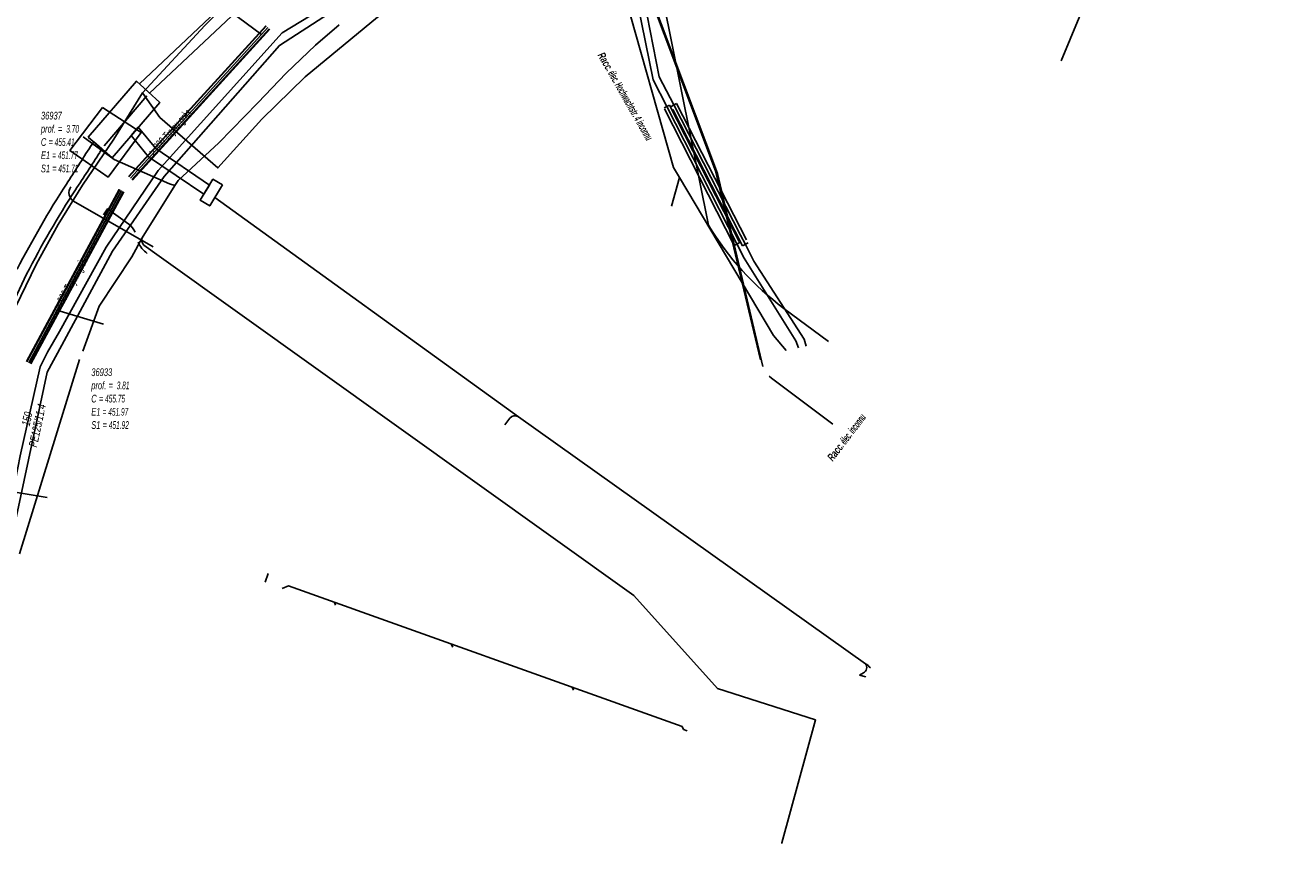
# Model space of a CAD drawing. Header units: metres. Extents: x 2695563 to 2696938, y 1260544 to 1262032.
# Tile 280 of 340: x 2696761 to 2696843, y 1261401 to 1261455. Entities that reach past the tile are written whole.
import ezdxf

# ---------------------------------------------------------------- set-up
doc = ezdxf.new("R2010")
doc.units = ezdxf.units.M
doc.header["$LTSCALE"] = 100
for name, pattern in [('AUSGEZOGEN', [0]), ('STRICHLINIE2_S3', [0.25, 0.15, -0.1]), ('VERDECKT2_S2', [0.18, 0.1, -0.08])]:
    doc.linetypes.add(name, pattern=pattern)
for name, color, linetype in [('Eau portable_Cadastre des conduites_Conduite', 171, 'AUSGEZOGEN'), ('Eau potable_Cadastre des conduites_Conduite_Texte', 171, 'AUSGEZOGEN'), ('Eau potable_Cadastre des conduites_Tube de protection', 171, 'AUSGEZOGEN'), ('EU_Cadastre des conduites', 24, 'AUSGEZOGEN'), ('EU_Cadastre des conduites – Texte', 7, 'AUSGEZOGEN'), ('EU_Cadastre des conduites_Regard normalisé – Texte', 24, 'AUSGEZOGEN'), ('Gaz_Cadastre des conduites_Conduite', 32, 'AUSGEZOGEN'), ('Gaz_Cadastre des conduites_Conduite_Texte', 32, 'AUSGEZOGEN'), ('Gaz_Cadastre des conduites_Tube de protection', 32, 'AUSGEZOGEN'), ('Réseau électrique_Cadastre des conduite_Bord du tracé', 1, 'AUSGEZOGEN'), ('Réseau électrique_Cadastre des conduite_Texte libre_Texte', 1, 'AUSGEZOGEN'), ('Réseau électrique_Cadastre des conduite_Tronçon de tracé', 1, 'AUSGEZOGEN'), ('Réseau électrique_Cadastre des conduites_Ouvrage_Surface-Ligne-Point', 1, 'AUSGEZOGEN'), ('Swisscom_Cadastre des conduites_Périmètre de projet_Actif', 7, 'AUSGEZOGEN'), ('TV_Cadastre des conduites_CONDUITE', 92, 'AUSGEZOGEN'), ('Télécommunications_SW_Cadastre des conduites_Bord du tracé', 94, 'AUSGEZOGEN')]:
    doc.layers.add(name, color=color, linetype=linetype)
doc.styles.add('ARIAL', font='arial.ttf')
doc.styles.add('ARIALNARROW', font='ARIALN.TTF')
pattern_1 = [(0, (2708005, 1273150), (6075, 6075), [6075, -6075]), (90, (2708005, 1273150), (-6075, 6075), [6075, -6075])]

# ---------------------------------------------------------------- blocks, each defined once
blk = doc.blocks.new('COMPLEXOBJECT_1860')
at = {"layer": 'Réseau électrique_Cadastre des conduite_Bord du tracé', "color": 1, "linetype": 'AUSGEZOGEN', "transparency": 33554687}
for points in [[(6764.715, 11447.226), (6764.853, 11447.445), (6764.319, 11447.913), (6764.113, 11447.596)], [(6758.395, 11435.994), (6759.32, 11437.959), (6759.936, 11439.268)]]:
    blk.add_lwpolyline(points, dxfattribs=at)
for centre, radius, start, end in [((6906.105, 11354.041), 170.042, 146.62011, 147.60241), ((6610.454, 11546.054), 183.204, 326.44025, 327.3542), ((6822.203, 11406.908), 70.874, 147.34752, 152.53322), ((6819.372, 11408.608), 66.878, 147.25915, 152.71278)]:
    blk.add_arc(centre, radius, start, end, dxfattribs=at)
blk = doc.blocks.new('COMPLEXOBJECT_2039')
at = {"layer": 'Réseau électrique_Cadastre des conduite_Tronçon de tracé', "color": 1, "linetype": 'AUSGEZOGEN', "transparency": 33554687}
blk.add_lwpolyline([(6766.609, 11442.539), (6765.206, 11443.526), (6764.96, 11443.139)], dxfattribs=at)
blk.add_arc((6765.63, 11441.364), 1.529, 24.95945, 50.21952, dxfattribs=at)
blk = doc.blocks.new('COMPLEXOBJECT_2499')
at = {"layer": 'Réseau électrique_Cadastre des conduite_Tronçon de tracé', "color": 1, "linetype": 'AUSGEZOGEN', "transparency": 33554687}
blk.add_line((6791.16, 11429.422), (6791.489, 11429.864), dxfattribs=at)
blk.add_arc((6791.815, 11429.591), 0.425, 57.41006, 140.00468, dxfattribs=at)
blk = doc.blocks.new('COMPLEXOBJECT_2500')
at = {"layer": 'Réseau électrique_Cadastre des conduite_Tronçon de tracé', "color": 1, "linetype": 'STRICHLINIE2_S3', "transparency": 33554687}
for p, q in [((6804.452, 11442.473), (6800.207, 11463.549)), ((6812.292, 11434.876), (6809.378, 11437.035))]:
    blk.add_line(p, q, dxfattribs=at)
blk.add_arc((6820.902, 11452.424), 19.225, 211.17075, 233.17282, dxfattribs=at)
blk = doc.blocks.new('COMPLEXOBJECT_2689')
at = {"layer": 'Réseau électrique_Cadastre des conduite_Tronçon de tracé', "color": 1, "linetype": 'AUSGEZOGEN', "transparency": 33554687}
blk.add_line((6768.209, 11441.046), (6763.002, 11444.034), dxfattribs=at)
blk.add_arc((6763.355, 11444.584), 0.654, 144.46825, 237.32109, dxfattribs=at)
blk = doc.blocks.new('COMPLEXOBJECT_2791')
at = {"layer": 'Télécommunications_SW_Cadastre des conduites_Bord du tracé', "color": 94, "linetype": 'AUSGEZOGEN', "transparency": 33554687}
blk.add_line((6767.588, 11441.163), (6768.593, 11440.445), dxfattribs=at)
for centre, radius, start, end in [((6767.953, 11441.498), 0.495, 164.39602, 187.515), ((6767.965, 11441.503), 0.508, 187.95055, 222.08324)]:
    blk.add_arc(centre, radius, start, end, dxfattribs=at)

msp = doc.modelspace()

# ---------------------------------------------------------------- hatches: boundary and pattern name
at = {"layer": 'Réseau électrique_Cadastre des conduite_Bord du tracé', "lineweight": 18, "transparency": 33554687}
h = msp.add_hatch(dxfattribs=at)
h.set_pattern_fill('MUSTER', color=1, scale=6075, style=0, pattern_type=2)
h.set_pattern_definition(pattern_1)
h.paths.add_polyline_path([(2696768.927, 1261450.905), (2696774.275, 1261455.935), (2696773.649, 1261456.582), (2696768.27, 1261451.515)], flags=0)
h = msp.add_hatch(dxfattribs=at)
h.set_pattern_fill('MUSTER', color=1, scale=6075, style=0, pattern_type=2)
h.set_pattern_definition(pattern_1)
h.paths.add_polyline_path([(2696772.841, 1261444.892), (2696769.334, 1261447.276), (2696768.197, 1261448.669), (2696767.735, 1261448.128), (2696768.866, 1261446.744), (2696772.477, 1261444.299)], flags=0)
h = msp.add_hatch(dxfattribs=at)
h.set_pattern_fill('MUSTER', color=1, scale=6075, style=0, pattern_type=2)
h.set_pattern_definition(pattern_1)
h.paths.add_polyline_path([(2696706.973, 1261197.085), (2696706.931, 1261197.733), (2696706.647, 1261202.586), (2696706.014, 1261214.676), (2696706.002, 1261215.056), (2696705.992, 1261215.435), (2696705.982, 1261215.815), (2696705.974, 1261216.195), (2696705.966, 1261216.575), (2696705.959, 1261216.954), (2696705.953, 1261217.334), (2696705.948, 1261217.714), (2696705.944, 1261218.094), (2696705.941, 1261218.474), (2696705.939, 1261218.853), (2696705.938, 1261219.233), (2696705.937, 1261219.613), (2696705.938, 1261219.993), (2696705.94, 1261220.373), (2696705.942, 1261220.753), (2696705.946, 1261221.133), (2696705.95, 1261221.512), (2696705.956, 1261221.892), (2696705.962, 1261222.272), (2696705.969, 1261222.652), (2696705.978, 1261223.031), (2696705.987, 1261223.411), (2696705.997, 1261223.791), (2696706.008, 1261224.171), (2696706.02, 1261224.55), (2696706.033, 1261224.93), (2696706.047, 1261225.309), (2696706.062, 1261225.689), (2696706.077, 1261226.069), (2696706.094, 1261226.448), (2696706.223, 1261228.36), (2696706.451, 1261231.716), (2696706.801, 1261235.114), (2696707.047, 1261237.494), (2696707.713, 1261242.641), (2696707.762, 1261242.959), (2696707.812, 1261243.276), (2696707.863, 1261243.594), (2696707.914, 1261243.911), (2696707.966, 1261244.228), (2696708.019, 1261244.545), (2696708.073, 1261244.862), (2696708.127, 1261245.179), (2696708.183, 1261245.495), (2696708.239, 1261245.812), (2696708.295, 1261246.128), (2696708.353, 1261246.445), (2696708.411, 1261246.761), (2696708.47, 1261247.077), (2696708.53, 1261247.393), (2696708.59, 1261247.708), (2696708.652, 1261248.024), (2696708.714, 1261248.339), (2696708.777, 1261248.654), (2696708.84, 1261248.97), (2696708.904, 1261249.284), (2696708.97, 1261249.599), (2696709.035, 1261249.914), (2696709.102, 1261250.228), (2696709.169, 1261250.543), (2696709.237, 1261250.857), (2696709.306, 1261251.171), (2696709.376, 1261251.485), (2696709.446, 1261251.798), (2696709.517, 1261252.112), (2696709.589, 1261252.425), (2696710.459, 1261255.962), (2696710.989, 1261257.946), (2696711.305, 1261259.301), (2696711.943, 1261262.032), (2696713.483, 1261268.319), (2696716.538, 1261280.532), (2696718.342, 1261288.109), (2696718.869, 1261290.184), (2696719.518, 1261292.74), (2696721.84, 1261302.71), (2696722.383, 1261304.727), (2696722.56, 1261305.383), (2696723.34, 1261308.279), (2696723.362, 1261308.376), (2696723.384, 1261308.474), (2696723.408, 1261308.571), (2696723.432, 1261308.668), (2696723.456, 1261308.764), (2696723.482, 1261308.861), (2696723.508, 1261308.957), (2696723.535, 1261309.053), (2696723.562, 1261309.149), (2696723.59, 1261309.245), (2696723.619, 1261309.341), (2696723.649, 1261309.436), (2696723.679, 1261309.531), (2696723.71, 1261309.626), (2696723.742, 1261309.721), (2696723.774, 1261309.815), (2696723.807, 1261309.909), (2696723.841, 1261310.003), (2696723.876, 1261310.097), (2696723.911, 1261310.19), (2696723.947, 1261310.284), (2696723.983, 1261310.377), (2696724.02, 1261310.469), (2696724.058, 1261310.562), (2696724.097, 1261310.654), (2696724.136, 1261310.745), (2696724.176, 1261310.837), (2696724.216, 1261310.928), (2696724.258, 1261311.019), (2696724.299, 1261311.11), (2696724.342, 1261311.2), (2696724.374, 1261311.273), (2696724.405, 1261311.347), (2696724.436, 1261311.42), (2696724.465, 1261311.494), (2696724.495, 1261311.568), (2696724.523, 1261311.643), (2696724.551, 1261311.718), (2696724.578, 1261311.793), (2696724.605, 1261311.868), (2696724.631, 1261311.943), (2696724.656, 1261312.019), (2696724.681, 1261312.095), (2696724.705, 1261312.171), (2696724.728, 1261312.247), (2696724.751, 1261312.324), (2696724.773, 1261312.4), (2696724.794, 1261312.477), (2696724.815, 1261312.554), (2696724.835, 1261312.631), (2696724.854, 1261312.709), (2696724.873, 1261312.786), (2696724.891, 1261312.864), (2696724.908, 1261312.942), (2696724.924, 1261313.02), (2696724.94, 1261313.098), (2696724.955, 1261313.177), (2696724.97, 1261313.255), (2696724.984, 1261313.334), (2696724.997, 1261313.412), (2696725.009, 1261313.491), (2696725.021, 1261313.57), (2696725.181, 1261314.881), (2696725.185, 1261314.956), (2696725.19, 1261315.031), (2696725.196, 1261315.106), (2696725.203, 1261315.181), (2696725.21, 1261315.255), (2696725.219, 1261315.33), (2696725.228, 1261315.404), (2696725.238, 1261315.479), (2696725.248, 1261315.553), (2696725.26, 1261315.627), (2696725.272, 1261315.702), (2696725.286, 1261315.775), (2696725.3, 1261315.849), (2696725.314, 1261315.923), (2696725.33, 1261315.996), (2696725.346, 1261316.07), (2696725.363, 1261316.143), (2696725.381, 1261316.216), (2696725.4, 1261316.288), (2696725.42, 1261316.361), (2696725.44, 1261316.433), (2696725.461, 1261316.505), (2696725.483, 1261316.577), (2696725.506, 1261316.649), (2696725.53, 1261316.72), (2696725.554, 1261316.791), (2696725.579, 1261316.862), (2696725.605, 1261316.932), (2696725.631, 1261317.002), (2696725.659, 1261317.072), (2696725.687, 1261317.142), (2696727.36, 1261322.462), (2696727.827, 1261323.814), (2696728.698, 1261326.17), (2696731.051, 1261332.472), (2696734.519, 1261341.642), (2696738.214, 1261351.532), (2696738.992, 1261353.428), (2696739.721, 1261355.431), (2696742.032, 1261361.939), (2696745.643, 1261372.214), (2696747.526, 1261377.966), (2696749.457, 1261384.867), (2696749.866, 1261386.671), (2696750.431, 1261389.159), (2696750.998, 1261392.085), (2696751.606, 1261395.218), (2696753.003, 1261402.035), (2696754.756, 1261411.49), (2696755.221, 1261413.995), (2696756.566, 1261420.63), (2696758.065, 1261426.644), (2696758.093, 1261426.762), (2696758.121, 1261426.879), (2696758.147, 1261426.997), (2696758.173, 1261427.116), (2696758.198, 1261427.234), (2696758.221, 1261427.353), (2696758.244, 1261427.472), (2696758.265, 1261427.591), (2696758.286, 1261427.71), (2696758.305, 1261427.83), (2696758.324, 1261427.949), (2696758.341, 1261428.069), (2696758.358, 1261428.189), (2696758.374, 1261428.309), (2696758.388, 1261428.429), (2696758.402, 1261428.549), (2696758.414, 1261428.669), (2696758.426, 1261428.79), (2696758.436, 1261428.91), (2696758.446, 1261429.031), (2696758.454, 1261429.152), (2696758.462, 1261429.272), (2696758.468, 1261429.393), (2696758.474, 1261429.514), (2696758.478, 1261429.635), (2696758.482, 1261429.756), (2696758.484, 1261429.877), (2696758.486, 1261429.998), (2696758.486, 1261430.119), (2696758.486, 1261430.24), (2696758.484, 1261430.361), (2696758.482, 1261431.248), (2696758.472, 1261431.399), (2696758.464, 1261431.55), (2696758.459, 1261431.702), (2696758.457, 1261431.853), (2696758.457, 1261432.005), (2696758.46, 1261432.156), (2696758.465, 1261432.308), (2696758.474, 1261432.459), (2696758.484, 1261432.61), (2696758.498, 1261432.761), (2696758.513, 1261432.912), (2696758.532, 1261433.062), (2696758.553, 1261433.212), (2696758.577, 1261433.362), (2696758.603, 1261433.511), (2696758.632, 1261433.66), (2696758.663, 1261433.808), (2696758.697, 1261433.956), (2696758.734, 1261434.103), (2696758.773, 1261434.249), (2696758.814, 1261434.395), (2696758.858, 1261434.54), (2696758.905, 1261434.684), (2696758.954, 1261434.827), (2696759.005, 1261434.97), (2696759.059, 1261435.111), (2696759.116, 1261435.252), (2696759.174, 1261435.391), (2696759.236, 1261435.53), (2696759.299, 1261435.668), (2696759.365, 1261435.804), (2696760.29, 1261437.769), (2696760.906, 1261439.078), (2696761, 1261439.26), (2696761.095, 1261439.442), (2696761.191, 1261439.624), (2696761.287, 1261439.806), (2696761.384, 1261439.987), (2696761.481, 1261440.168), (2696761.579, 1261440.348), (2696761.677, 1261440.529), (2696761.776, 1261440.709), (2696761.875, 1261440.888), (2696761.975, 1261441.068), (2696762.076, 1261441.247), (2696762.177, 1261441.425), (2696762.278, 1261441.604), (2696762.381, 1261441.782), (2696762.483, 1261441.96), (2696762.587, 1261442.137), (2696762.69, 1261442.314), (2696762.795, 1261442.491), (2696762.9, 1261442.668), (2696763.005, 1261442.844), (2696763.111, 1261443.02), (2696763.218, 1261443.195), (2696763.325, 1261443.371), (2696763.432, 1261443.546), (2696763.54, 1261443.72), (2696763.649, 1261443.894), (2696763.758, 1261444.068), (2696763.868, 1261444.242), (2696763.978, 1261444.415), (2696764.089, 1261444.588), (2696764.141, 1261444.667), (2696764.193, 1261444.745), (2696764.245, 1261444.824), (2696764.297, 1261444.902), (2696764.349, 1261444.981), (2696764.401, 1261445.06), (2696764.453, 1261445.139), (2696764.505, 1261445.217), (2696764.556, 1261445.296), (2696764.608, 1261445.375), (2696764.66, 1261445.454), (2696764.711, 1261445.533), (2696764.763, 1261445.611), (2696764.815, 1261445.69), (2696764.866, 1261445.769), (2696764.918, 1261445.848), (2696764.969, 1261445.927), (2696765.02, 1261446.006), (2696765.072, 1261446.085), (2696765.123, 1261446.164), (2696765.174, 1261446.244), (2696765.226, 1261446.323), (2696765.277, 1261446.402), (2696765.328, 1261446.481), (2696765.379, 1261446.56), (2696765.43, 1261446.639), (2696765.481, 1261446.719), (2696765.532, 1261446.798), (2696765.583, 1261446.877), (2696765.634, 1261446.957), (2696765.685, 1261447.036), (2696765.823, 1261447.255), (2696765.289, 1261447.723), (2696765.083, 1261447.406), (2696765.031, 1261447.327), (2696764.98, 1261447.249), (2696764.928, 1261447.17), (2696764.876, 1261447.092), (2696764.825, 1261447.013), (2696764.773, 1261446.934), (2696764.722, 1261446.856), (2696764.67, 1261446.777), (2696764.619, 1261446.698), (2696764.568, 1261446.619), (2696764.516, 1261446.54), (2696764.465, 1261446.462), (2696764.414, 1261446.383), (2696764.363, 1261446.304), (2696764.312, 1261446.225), (2696764.261, 1261446.146), (2696764.21, 1261446.067), (2696764.159, 1261445.988), (2696764.108, 1261445.909), (2696764.057, 1261445.83), (2696764.006, 1261445.751), (2696763.955, 1261445.672), (2696763.904, 1261445.592), (2696763.854, 1261445.513), (2696763.803, 1261445.434), (2696763.752, 1261445.355), (2696763.702, 1261445.275), (2696763.651, 1261445.196), (2696763.601, 1261445.117), (2696763.55, 1261445.037), (2696763.5, 1261444.958), (2696763.389, 1261444.784), (2696763.278, 1261444.609), (2696763.167, 1261444.434), (2696763.058, 1261444.259), (2696762.948, 1261444.083), (2696762.839, 1261443.907), (2696762.731, 1261443.731), (2696762.623, 1261443.554), (2696762.516, 1261443.377), (2696762.409, 1261443.2), (2696762.303, 1261443.022), (2696762.197, 1261442.844), (2696762.092, 1261442.666), (2696761.987, 1261442.488), (2696761.883, 1261442.309), (2696761.779, 1261442.13), (2696761.676, 1261441.95), (2696761.574, 1261441.771), (2696761.472, 1261441.591), (2696761.37, 1261441.41), (2696761.269, 1261441.23), (2696761.169, 1261441.049), (2696761.069, 1261440.868), (2696760.969, 1261440.686), (2696760.87, 1261440.505), (2696760.772, 1261440.322), (2696760.674, 1261440.14), (2696760.577, 1261439.958), (2696760.48, 1261439.775), (2696760.384, 1261439.591), (2696760.288, 1261439.408), (2696759.662, 1261438.078), (2696758.695, 1261436.022), (2696758.627, 1261435.881), (2696758.561, 1261435.739), (2696758.498, 1261435.596), (2696758.437, 1261435.452), (2696758.378, 1261435.306), (2696758.323, 1261435.16), (2696758.269, 1261435.013), (2696758.219, 1261434.865), (2696758.17, 1261434.716), (2696758.125, 1261434.566), (2696758.082, 1261434.415), (2696758.041, 1261434.264), (2696758.004, 1261434.112), (2696757.969, 1261433.96), (2696757.936, 1261433.806), (2696757.906, 1261433.653), (2696757.879, 1261433.498), (2696757.855, 1261433.344), (2696757.833, 1261433.189), (2696757.814, 1261433.033), (2696757.797, 1261432.878), (2696757.784, 1261432.722), (2696757.773, 1261432.566), (2696757.764, 1261432.409), (2696757.759, 1261432.253), (2696757.756, 1261432.096), (2696757.756, 1261431.94), (2696757.758, 1261431.783), (2696757.763, 1261431.627), (2696757.771, 1261431.47), (2696757.782, 1261431.314), (2696757.784, 1261430.399), (2696757.786, 1261430.281), (2696757.786, 1261430.163), (2696757.786, 1261430.044), (2696757.784, 1261429.926), (2696757.782, 1261429.808), (2696757.778, 1261429.69), (2696757.774, 1261429.572), (2696757.769, 1261429.454), (2696757.762, 1261429.336), (2696757.755, 1261429.218), (2696757.747, 1261429.1), (2696757.737, 1261428.982), (2696757.727, 1261428.864), (2696757.716, 1261428.747), (2696757.704, 1261428.629), (2696757.69, 1261428.512), (2696757.676, 1261428.394), (2696757.661, 1261428.277), (2696757.645, 1261428.16), (2696757.628, 1261428.043), (2696757.609, 1261427.926), (2696757.59, 1261427.81), (2696757.57, 1261427.693), (2696757.549, 1261427.577), (2696757.527, 1261427.461), (2696757.504, 1261427.345), (2696757.48, 1261427.229), (2696757.455, 1261427.113), (2696757.43, 1261426.998), (2696757.403, 1261426.883), (2696757.375, 1261426.768), (2696755.884, 1261420.784), (2696754.533, 1261414.129), (2696754.125, 1261411.925), (2696752.315, 1261402.169), (2696750.92, 1261395.354), (2696750.312, 1261392.223), (2696749.745, 1261389.303), (2696749.18, 1261386.811), (2696748.779, 1261385.039), (2696746.856, 1261378.17), (2696744.981, 1261372.438), (2696741.372, 1261362.173), (2696739.063, 1261355.667), (2696738.339, 1261353.681), (2696737.562, 1261351.788), (2696733.863, 1261341.888), (2696730.395, 1261332.718), (2696728.042, 1261326.414), (2696727.167, 1261324.05), (2696726.696, 1261322.682), (2696725.01, 1261317.324), (2696724.981, 1261317.252), (2696724.953, 1261317.181), (2696724.926, 1261317.108), (2696724.899, 1261317.036), (2696724.874, 1261316.963), (2696724.849, 1261316.89), (2696724.825, 1261316.817), (2696724.801, 1261316.743), (2696724.779, 1261316.67), (2696724.757, 1261316.596), (2696724.736, 1261316.521), (2696724.716, 1261316.447), (2696724.697, 1261316.372), (2696724.678, 1261316.297), (2696724.661, 1261316.222), (2696724.644, 1261316.147), (2696724.628, 1261316.071), (2696724.613, 1261315.996), (2696724.598, 1261315.92), (2696724.585, 1261315.844), (2696724.572, 1261315.768), (2696724.56, 1261315.692), (2696724.549, 1261315.615), (2696724.539, 1261315.539), (2696724.53, 1261315.462), (2696724.521, 1261315.386), (2696724.513, 1261315.309), (2696724.507, 1261315.232), (2696724.501, 1261315.155), (2696724.495, 1261315.078), (2696724.491, 1261315.001), (2696724.333, 1261313.71), (2696724.322, 1261313.633), (2696724.31, 1261313.557), (2696724.297, 1261313.481), (2696724.284, 1261313.404), (2696724.27, 1261313.328), (2696724.255, 1261313.252), (2696724.24, 1261313.176), (2696724.224, 1261313.101), (2696724.207, 1261313.025), (2696724.189, 1261312.949), (2696724.171, 1261312.874), (2696724.153, 1261312.799), (2696724.133, 1261312.724), (2696724.113, 1261312.649), (2696724.093, 1261312.575), (2696724.071, 1261312.5), (2696724.049, 1261312.426), (2696724.027, 1261312.352), (2696724.003, 1261312.278), (2696723.98, 1261312.205), (2696723.955, 1261312.131), (2696723.93, 1261312.058), (2696723.904, 1261311.985), (2696723.877, 1261311.912), (2696723.85, 1261311.84), (2696723.822, 1261311.767), (2696723.794, 1261311.695), (2696723.765, 1261311.624), (2696723.735, 1261311.552), (2696723.705, 1261311.481), (2696723.674, 1261311.41), (2696723.631, 1261311.319), (2696723.589, 1261311.229), (2696723.548, 1261311.138), (2696723.508, 1261311.046), (2696723.468, 1261310.954), (2696723.428, 1261310.862), (2696723.39, 1261310.77), (2696723.352, 1261310.678), (2696723.314, 1261310.585), (2696723.278, 1261310.492), (2696723.242, 1261310.398), (2696723.207, 1261310.305), (2696723.172, 1261310.211), (2696723.138, 1261310.117), (2696723.105, 1261310.022), (2696723.073, 1261309.928), (2696723.041, 1261309.833), (2696723.01, 1261309.738), (2696722.98, 1261309.642), (2696722.95, 1261309.547), (2696722.921, 1261309.451), (2696722.893, 1261309.355), (2696722.865, 1261309.259), (2696722.838, 1261309.163), (2696722.812, 1261309.066), (2696722.787, 1261308.969), (2696722.762, 1261308.872), (2696722.738, 1261308.775), (2696722.715, 1261308.678), (2696722.692, 1261308.581), (2696722.67, 1261308.483), (2696721.884, 1261305.566), (2696721.709, 1261304.918), (2696721.16, 1261302.88), (2696718.838, 1261292.906), (2696718.206, 1261290.417), (2696717.662, 1261288.277), (2696715.858, 1261280.698), (2696712.803, 1261268.487), (2696711.263, 1261262.194), (2696710.642, 1261259.54), (2696710.309, 1261258.116), (2696709.781, 1261256.136), (2696708.905, 1261252.575), (2696708.833, 1261252.26), (2696708.762, 1261251.946), (2696708.691, 1261251.631), (2696708.621, 1261251.316), (2696708.552, 1261251), (2696708.484, 1261250.685), (2696708.416, 1261250.369), (2696708.349, 1261250.054), (2696708.283, 1261249.738), (2696708.218, 1261249.422), (2696708.153, 1261249.105), (2696708.089, 1261248.789), (2696708.026, 1261248.472), (2696707.964, 1261248.156), (2696707.902, 1261247.839), (2696707.842, 1261247.522), (2696707.782, 1261247.205), (2696707.722, 1261246.888), (2696707.664, 1261246.57), (2696707.606, 1261246.253), (2696707.549, 1261245.935), (2696707.493, 1261245.617), (2696707.437, 1261245.299), (2696707.383, 1261244.981), (2696707.329, 1261244.663), (2696707.275, 1261244.345), (2696707.223, 1261244.026), (2696707.171, 1261243.708), (2696707.121, 1261243.389), (2696707.07, 1261243.07), (2696707.021, 1261242.751), (2696706.351, 1261237.574), (2696706.105, 1261235.185), (2696705.753, 1261231.776), (2696705.527, 1261228.432), (2696705.394, 1261226.474), (2696705.377, 1261226.093), (2696705.362, 1261225.712), (2696705.347, 1261225.331), (2696705.333, 1261224.95), (2696705.32, 1261224.569), (2696705.308, 1261224.188), (2696705.297, 1261223.807), (2696705.287, 1261223.426), (2696705.278, 1261223.045), (2696705.269, 1261222.664), (2696705.262, 1261222.283), (2696705.256, 1261221.902), (2696705.25, 1261221.521), (2696705.246, 1261221.14), (2696705.242, 1261220.758), (2696705.24, 1261220.377), (2696705.238, 1261219.996), (2696705.237, 1261219.615), (2696705.238, 1261219.234), (2696705.239, 1261218.852), (2696705.241, 1261218.471), (2696705.244, 1261218.09), (2696705.248, 1261217.709), (2696705.253, 1261217.328), (2696705.259, 1261216.947), (2696705.266, 1261216.565), (2696705.274, 1261216.184), (2696705.282, 1261215.803), (2696705.292, 1261215.422), (2696705.302, 1261215.041), (2696705.314, 1261214.66), (2696705.949, 1261202.548), (2696706.233, 1261197.69), (2696706.352, 1261195.852)], flags=0)
at = {"layer": 'Réseau électrique_Cadastre des conduites_Ouvrage_Surface-Ligne-Point', "lineweight": 18, "transparency": 33554687}
h = msp.add_hatch(dxfattribs=at)
h.set_pattern_fill('MUSTER', color=1, scale=4050, style=0, pattern_type=2)
h.set_pattern_definition([(0, (2703955, 1269100), (4050, 4050), [4050, -4050]), (90, (2703955, 1269100), (-4050, 4050), [4050, -4050])])
h.paths.add_polyline_path([(2696764.928, 1261448.035), (2696766.486, 1261446.676), (2696769.596, 1261450.292), (2696768.081, 1261451.69)], flags=0)
h = msp.add_hatch(dxfattribs=at)
h.set_pattern_fill('MUSTER', color=1, scale=2025, style=0, pattern_type=2)
h.set_pattern_definition([(0, (2699905, 1265050), (2025, 2025), [2025, -2025]), (90, (2699905, 1265050), (-2025, 2025), [2025, -2025])])
h.paths.add_polyline_path([(2696773.69, 1261444.907), (2696773.072, 1261445.281), (2696772.241, 1261443.908), (2696772.858, 1261443.534)], flags=0)
at = {"layer": 'Swisscom_Cadastre des conduites_Périmètre de projet_Actif', "transparency": 33554687}
h = msp.add_hatch(dxfattribs=at)
h.set_pattern_fill('MUSTER', color=94, scale=7500, style=0, pattern_type=2)
h.set_pattern_definition([(0, (2710855, 1276000), (7500, 7500), [7500, -7500]), (90, (2710855, 1276000), (-7500, 7500), [7500, -7500])])
h.paths.add_polyline_path([(2696765.85, 1261449.97), (2696763.733, 1261447.166), (2696766.221, 1261445.42), (2696768.39, 1261448.33)], flags=0)

# ---------------------------------------------------------------- linework, layer by layer
at = {"layer": 'Eau portable_Cadastre des conduites_Conduite', "color": 7, "linetype": 'AUSGEZOGEN', "transparency": 33554687}
msp.add_line((2696760.031, 1261424.872), (2696762.255, 1261424.487), dxfattribs=at)
for points in [[(2696762.264, 1261433.984), (2696763.047, 1261435.331), (2696766.1, 1261440.848), (2696769.49, 1261445.844), (2696777.58, 1261454.834), (2696787.658, 1261460.981), (2696792.816, 1261463.662), (2696793.451, 1261463.993), (2696798.448, 1261465.986), (2696798.95, 1261466.166), (2696805.4, 1261468.424), (2696808.852, 1261469.172), (2696812.313, 1261469.273), (2696813.794, 1261469.304), (2696822.682, 1261468.929), (2696827.796, 1261468.662), (2696843.435, 1261467.801)], [(2696798.448, 1261465.986), (2696798.519, 1261465.767), (2696798.994, 1261464.292), (2696799.416, 1261462.981), (2696800.065, 1261460.343), (2696801.818, 1261451.771), (2696802.704, 1261450.032), (2696807.283, 1261441.051), (2696807.751, 1261440.133), (2696811.136, 1261434.722), (2696811.293, 1261434.262)], [(2696762.264, 1261433.984), (2696761.798, 1261433.018), (2696760.482, 1261427.212), (2696760.031, 1261424.872), (2696759.902, 1261424.214), (2696758.755, 1261418.363), (2696752.439, 1261386.95), (2696752.029, 1261385.189), (2696751.016, 1261381.023), (2696748.97, 1261375.23), (2696745.078, 1261364.16), (2696741.209, 1261353.159), (2696726.101, 1261311), (2696725.292, 1261306.93), (2696724.746, 1261304.481), (2696719.267, 1261281.04), (2696718.737, 1261278.776), (2696717.868, 1261275.006), (2696709.693, 1261240.501), (2696708.256, 1261216.533), (2696708.384, 1261214.291), (2696709.303, 1261201.707)]]:
    msp.add_lwpolyline(points, dxfattribs=at)
at = {"layer": 'Eau potable_Cadastre des conduites_Tube de protection', "color": 7, "linetype": 'VERDECKT2_S2', "transparency": 33554687}
msp.add_lwpolyline([(2696802.526, 1261449.941), (2696802.883, 1261450.123), (2696807.461, 1261441.142), (2696807.105, 1261440.96), (2696802.526, 1261449.941)], close=True, dxfattribs=at)
at = {"layer": 'EU_Cadastre des conduites', "color": 24, "linetype": 'AUSGEZOGEN', "transparency": 33554687}
for p, q in [((2696803.139, 1261446.045), (2696798.937, 1261460.912)), ((2696773.227, 1261456.954), (2696776.236, 1261454.735)), ((2696803.01, 1261443.524), (2696803.523, 1261445.4)), ((2696765.915, 1261435.812), (2696762.885, 1261436.718)), ((2696810.491, 1261434.089), (2696809.667, 1261435.077)), ((2696776.68, 1261419.538), (2696776.471, 1261418.951)), ((2696781.075, 1261417.459), (2696781.005, 1261417.643)), ((2696788.726, 1261414.726), (2696788.631, 1261414.919)), ((2696796.613, 1261411.908), (2696796.53, 1261412.097))]:
    msp.add_line(p, q, dxfattribs=at)
at = {"layer": 'EU_Cadastre des conduites', "linetype": 'AUSGEZOGEN', "transparency": 33554687}
for p, q in [((2696767.559, 1261445.453), (2696776.526, 1261455.306)), ((2696767.574, 1261445.44), (2696776.541, 1261455.293)), ((2696767.589, 1261445.427), (2696776.556, 1261455.28)), ((2696767.781, 1261445.251), (2696776.748, 1261455.104)), ((2696767.796, 1261445.238), (2696776.763, 1261455.091)), ((2696767.811, 1261445.225), (2696776.778, 1261455.078)), ((2696760.892, 1261433.377), (2696766.95, 1261444.618)), ((2696760.909, 1261433.367), (2696766.967, 1261444.608)), ((2696760.926, 1261433.358), (2696766.984, 1261444.599)), ((2696761.156, 1261433.234), (2696767.214, 1261444.475)), ((2696761.173, 1261433.225), (2696767.231, 1261444.466)), ((2696761.19, 1261433.215), (2696767.248, 1261444.456))]:
    msp.add_line(p, q, dxfattribs=at)
at = {"layer": 'EU_Cadastre des conduites', "color": 255, "transparency": 33554687}
for p, q in [((2696767.685, 1261445.339), (2696776.652, 1261455.192)), ((2696761.041, 1261433.296), (2696767.099, 1261444.537))]:
    msp.add_line(p, q, dxfattribs=at)
at = {"layer": 'EU_Cadastre des conduites', "color": 24, "linetype": 'AUSGEZOGEN', "transparency": 33554687}
for points in [[(2696809.667, 1261435.077), (2696803.523, 1261445.4), (2696803.139, 1261446.045)], [(2696804.029, 1261409.259), (2696803.794, 1261409.343), (2696803.703, 1261409.535), (2696777.999, 1261418.717), (2696777.598, 1261418.55)]]:
    msp.add_lwpolyline(points, dxfattribs=at)
at = {"layer": 'Gaz_Cadastre des conduites_Conduite', "color": 32, "linetype": 'AUSGEZOGEN', "transparency": 33554687}
for points in [[(2696763.2, 1261434.445), (2696766.52, 1261440.577), (2696769.877, 1261445.462), (2696777.41, 1261454.022), (2696783.946, 1261458.25), (2696787.861, 1261460.542), (2696795.033, 1261464.152), (2696799.066, 1261465.681), (2696800.975, 1261466.234), (2696808.11, 1261468.301), (2696808.953, 1261468.545), (2696823.05, 1261468.425), (2696843.138, 1261467.212)], [(2696799.066, 1261465.681), (2696799.204, 1261465.242), (2696799.279, 1261465.004), (2696799.352, 1261464.775), (2696799.427, 1261464.537), (2696800.08, 1261462.464), (2696800.435, 1261461.007), (2696802.211, 1261451.97), (2696803.157, 1261450.128), (2696807.517, 1261441.636), (2696807.83, 1261441.025), (2696808.389, 1261439.937), (2696811.676, 1261434.826), (2696811.802, 1261434.371)], [(2696709.668, 1261202.432), (2696709.619, 1261203.093), (2696708.786, 1261214.8), (2696708.764, 1261215.427), (2696708.87, 1261218.498), (2696710.009, 1261239.576), (2696717.838, 1261273.021), (2696719.104, 1261278.22), (2696725.288, 1261304.89), (2696726.623, 1261310.874), (2696745.178, 1261363.016), (2696749.205, 1261374.433), (2696751.233, 1261380.225), (2696752.191, 1261383.709), (2696752.665, 1261385.611), (2696752.751, 1261385.975), (2696759.517, 1261419.891), (2696762.244, 1261432.682), (2696763.2, 1261434.445)]]:
    msp.add_lwpolyline(points, dxfattribs=at)
at = {"layer": 'Gaz_Cadastre des conduites_Tube de protection', "color": 32, "linetype": 'VERDECKT2_S2', "transparency": 33554687}
msp.add_lwpolyline([(2696802.979, 1261450.037), (2696803.335, 1261450.219), (2696808.008, 1261441.116), (2696807.653, 1261440.933), (2696802.979, 1261450.037)], close=True, dxfattribs=at)
at = {"layer": 'Réseau électrique_Cadastre des conduite_Bord du tracé', "color": 1, "linetype": 'AUSGEZOGEN', "transparency": 33554687}
for points in [[(2696768.927, 1261450.905), (2696774.275, 1261455.935), (2696773.649, 1261456.582), (2696768.27, 1261451.515), (2696768.927, 1261450.905)], [(2696772.841, 1261444.892), (2696769.334, 1261447.276), (2696768.197, 1261448.669), (2696767.735, 1261448.128), (2696768.866, 1261446.744), (2696772.477, 1261444.299), (2696772.841, 1261444.892)]]:
    msp.add_lwpolyline(points, close=True, dxfattribs=at)
at = {"layer": 'Réseau électrique_Cadastre des conduite_Tronçon de tracé', "color": 1, "linetype": 'AUSGEZOGEN', "transparency": 33554687}
for p, q in [((2696793.014, 1261429.759), (2696773.19, 1261444.083)), ((2696815.671, 1261413.635), (2696793.014, 1261429.759)), ((2696815.286, 1261412.886), (2696815.536, 1261413.038)), ((2696815.694, 1261412.768), (2696815.286, 1261412.886))]:
    msp.add_line(p, q, dxfattribs=at)
for centre, radius, start, end in [((2696769.626, 1261441.74), 1.551, 201.37146, 237.24113), ((2696815.348, 1261413.394), 0.403, 297.8332, 36.68274), ((2696814.59, 1261411.984), 1.974, 44.53558, 56.77693)]:
    msp.add_arc(centre, radius, start, end, dxfattribs=at)
at = {"layer": 'Réseau électrique_Cadastre des conduites_Ouvrage_Surface-Ligne-Point', "color": 1, "linetype": 'AUSGEZOGEN', "transparency": 33554687}
msp.add_line((2696765.963, 1261447.465), (2696768.762, 1261450.721), dxfattribs=at)
for points in [[(2696764.928, 1261448.035), (2696766.486, 1261446.676), (2696769.596, 1261450.292), (2696768.081, 1261451.69), (2696764.928, 1261448.035)], [(2696773.69, 1261444.907), (2696773.072, 1261445.281), (2696772.241, 1261443.908), (2696772.858, 1261443.534), (2696773.69, 1261444.907)]]:
    msp.add_lwpolyline(points, close=True, dxfattribs=at)
at = {"layer": 'Swisscom_Cadastre des conduites_Périmètre de projet_Actif', "color": 94, "linetype": 'AUSGEZOGEN', "transparency": 33554687}
msp.add_lwpolyline([(2696765.85, 1261449.97), (2696763.733, 1261447.166), (2696766.221, 1261445.42), (2696768.39, 1261448.33), (2696765.85, 1261449.97)], close=True, dxfattribs=at)
at = {"layer": 'TV_Cadastre des conduites_CONDUITE', "color": 92, "linetype": 'AUSGEZOGEN', "transparency": 33554687}
for points in [[(2696779.082, 1261451.959), (2696783.809, 1261455.873), (2696787.576, 1261458.366), (2696792.111, 1261460.836), (2696795.381, 1261462.301), (2696799.185, 1261463.704)], [(2696799.185, 1261463.704), (2696805.881, 1261445.828), (2696808.823, 1261433.493)], [(2696768.466, 1261450.915), (2696772.548, 1261455.312), (2696775.311, 1261458.104)], [(2696779.082, 1261451.959), (2696776.265, 1261449.204), (2696773.396, 1261446.019), (2696769.613, 1261449.306), (2696768.466, 1261450.915)], [(2696768.466, 1261450.915), (2696766.608, 1261447.889), (2696764.552, 1261444.885), (2696762.976, 1261442.315), (2696761.559, 1261439.752), (2696759.829, 1261436.197), (2696758.154, 1261432.118), (2696757.049, 1261428.896), (2696756.361, 1261426.562), (2696755.404, 1261422.6), (2696754.259, 1261417.64), (2696747.114, 1261396.177)]]:
    msp.add_lwpolyline(points, dxfattribs=at)
at = {"layer": 'Télécommunications_SW_Cadastre des conduites_Bord du tracé', "color": 94, "linetype": 'AUSGEZOGEN', "transparency": 33554687}
for p, q in [((2696769.563, 1261440.255), (2696800.549, 1261418.092)), ((2696765.648, 1261436.99), (2696764.569, 1261434.054)), ((2696760.445, 1261420.805), (2696764.358, 1261433.494))]:
    msp.add_line(p, q, dxfattribs=at)
for points in [[(2696828.44, 1261453.02), (2696829.627, 1261455.843), (2696831.099, 1261459.344), (2696831.171, 1261461.643), (2696831.341, 1261467.064)], [(2696783.626, 1261456.537), (2696784.073, 1261456.667), (2696787.549, 1261458.226), (2696799.363, 1261463.369), (2696806.003, 1261445.659), (2696808.972, 1261433.037)], [(2696765.648, 1261436.99), (2696767.785, 1261440.201), (2696768.446, 1261441.441), (2696770.572, 1261444.868), (2696770.791, 1261445.2), (2696773.452, 1261447.667), (2696776.012, 1261450.263), (2696777.862, 1261452.206), (2696779.756, 1261454.029), (2696781.321, 1261455.36)], [(2696770.572, 1261444.868), (2696770.237, 1261444.978), (2696766.616, 1261446.567), (2696764.606, 1261448.059)], [(2696813.533, 1261429.274), (2696809.542, 1261432.286), (2696809.383, 1261432.407)], [(2696810.215, 1261401.898), (2696810.216, 1261401.935), (2696812.421, 1261409.97), (2696806.016, 1261412.016), (2696800.549, 1261418.092)]]:
    msp.add_lwpolyline(points, dxfattribs=at)

# ---------------------------------------------------------------- block references
at = {"layer": 'Réseau électrique_Cadastre des conduite_Bord du tracé', "color": 1, "linetype": 'AUSGEZOGEN', "lineweight": -3, "transparency": 33554687}
msp.add_blockref('COMPLEXOBJECT_1860', (2690000.97, 1249999.81), dxfattribs=at)
at = {"layer": 'Réseau électrique_Cadastre des conduite_Tronçon de tracé', "color": 1, "linetype": 'STRICHLINIE2_S3', "lineweight": -3, "transparency": 33554687}
msp.add_blockref('COMPLEXOBJECT_2500', (2690000.97, 1249999.81), dxfattribs=at)
at = {"layer": 'Réseau électrique_Cadastre des conduite_Tronçon de tracé', "color": 1, "linetype": 'AUSGEZOGEN', "lineweight": -3, "transparency": 33554687}
for name in ['COMPLEXOBJECT_2689', 'COMPLEXOBJECT_2039', 'COMPLEXOBJECT_2499']:
    msp.add_blockref(name, (2690000.97, 1249999.81), dxfattribs=at)
at = {"layer": 'Télécommunications_SW_Cadastre des conduites_Bord du tracé', "color": 94, "linetype": 'AUSGEZOGEN', "lineweight": -3, "transparency": 33554687}
msp.add_blockref('COMPLEXOBJECT_2791', (2690000.97, 1249999.81), dxfattribs=at)

# ---------------------------------------------------------------- texts
at = {"layer": 'Eau potable_Cadastre des conduites_Conduite_Texte', "color": 7, "transparency": 33554687, "insert": (2696760.933, 1261429.627), "char_height": 0.55426, "width": 1.10014, "attachment_point": 5, "rotation": 77.229, "style": 'ARIAL'}
msp.add_mtext('\\A1;{\\fArial|i1|b0;\\H0.554263;\\W0.700000;\\C7;150}\\P', dxfattribs=at)
at = {"layer": 'EU_Cadastre des conduites – Texte', "color": 24, "transparency": 33554687, "char_height": 0.55705, "width": 6, "attachment_point": 5, "style": 'ARIAL'}
for insert, rotation in [((2696770.323, 1261448.281), 48.4029), ((2696763.853, 1261438.434), 61.4916)]:
    msp.add_mtext('\\A1;{\\fArial|b0|i1|c0|p34;\\W0.7;> \\W0.49;300 Tuyau grès}', dxfattribs=dict(at, insert=insert, rotation=rotation))
at = {"layer": 'EU_Cadastre des conduites_Regard normalisé – Texte', "color": 24, "transparency": 33554687, "char_height": 0.50641, "attachment_point": 1, "line_spacing_factor": 1.024096, "style": 'ARIAL'}
for s, insert, width in [('\\A1;{\\fArial|b0|i1|c0|p34;\\W0.69368;36937}\\P{\\fArial|b0|i1|c0|p34;\\H0.99721x;\\W0.69368;prof. = \\W0.48558; 3.70}\\P{\\fArial|b0|i1|c0|p34;\\H0.99721x;\\W0.69368;C =\\W0.48558; 455.41}\\P{\\fArial|b0|i1|c0|p34;\\H0.99721x;\\W0.69368;E1 \\W0.48558;= 451.77}\\P{\\fArial|b0|i1|c0|p34;\\H0.99721x;\\W0.69368;S1 =\\W0.48558; 451.71}', (2696761.84, 1261449.686), 2.83471), ('\\A1;{\\fArial|b0|i1|c0|p34;\\W0.69564;36933}\\P{\\fArial|b0|i1|c0|p34;\\H0.99721x;\\W0.69564;prof. = \\W0.48695; 3.81}\\P{\\fArial|b0|i1|c0|p34;\\H0.99721x;\\W0.69564;C =\\W0.48695; 455.75}\\P{\\fArial|b0|i1|c0|p34;\\H0.99721x;\\W0.69564;E1 \\W0.48695;= 451.97}\\P{\\fArial|b0|i1|c0|p34;\\H0.99721x;\\W0.69564;S1 =\\W0.48695; 451.92}', (2696765.127, 1261432.929), 2.8427)]:
    msp.add_mtext(s, dxfattribs=dict(at, insert=insert, width=width))
at = {"layer": 'Gaz_Cadastre des conduites_Conduite_Texte', "color": 32, "transparency": 33554687, "insert": (2696761.607, 1261429.191), "char_height": 0.55825, "width": 3.05572, "attachment_point": 5, "rotation": 77.9652, "style": 'ARIAL'}
msp.add_mtext('\\A1;{\\fArial|i1|b0;\\H0.558250;\\W0.700000;\\C32;PE125/11.4}\\P', dxfattribs=at)
at = {"layer": 'Réseau électrique_Cadastre des conduite_Texte libre_Texte', "color": 1, "transparency": 33554687, "char_height": 0.5075, "width": 12, "attachment_point": 5, "style": 'ARIALNARROW'}
for s, insert, rotation in [('\\A1;{\\fArial Narrow|b1|i1|c0|p34;\\W0.7;Racc\\W0.49;. élec. Hochwachtstr. 4 inconnu}', (2696799.992, 1261450.69), 299.6667), ('\\A1;{\\fArial Narrow|b1|i1|c0|p34;\\W0.7;Racc\\W0.49;. élec. inconnu}', (2696814.44, 1261428.422), 52.6545)]:
    msp.add_mtext(s, dxfattribs=dict(at, insert=insert, rotation=rotation))

doc.saveas('drawing.dxf')
